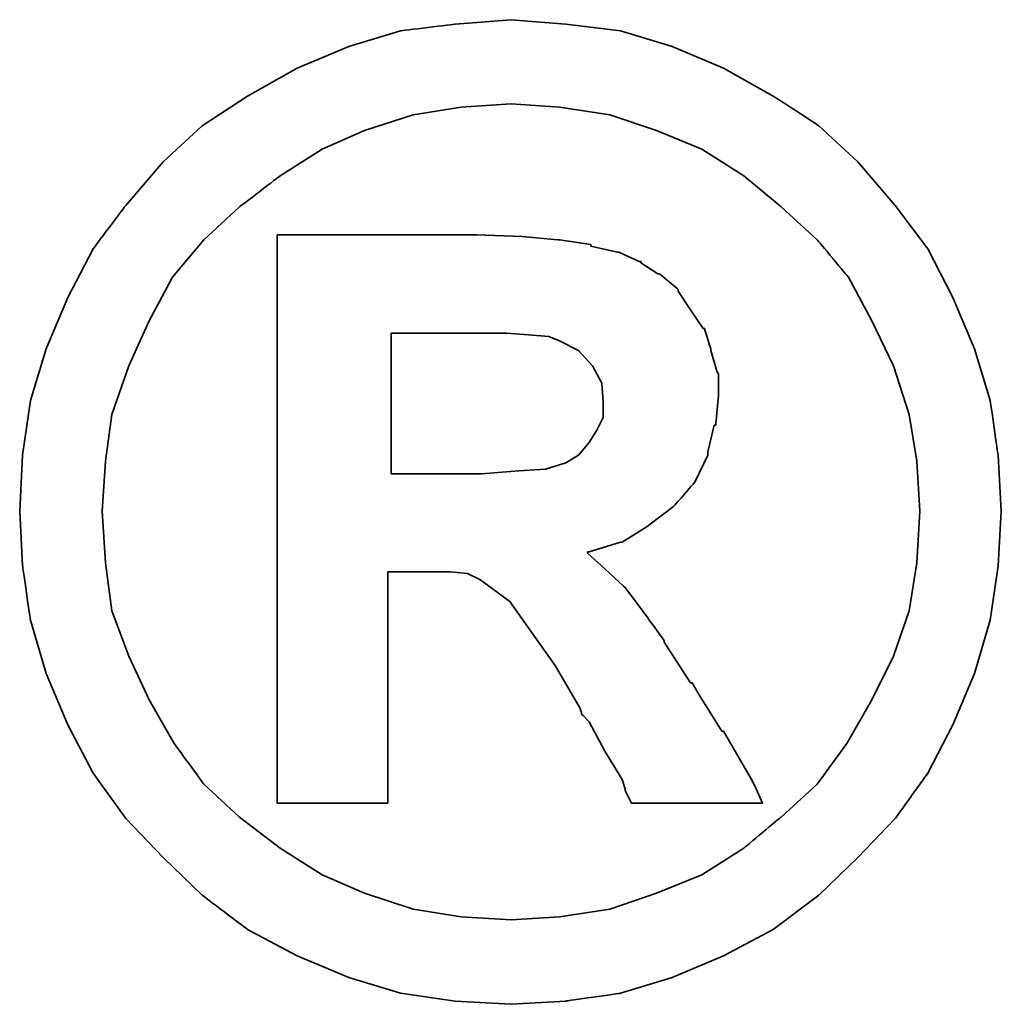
# Model space of a CAD drawing. Header units: millimetres. Extents: x -227 to 3135, y -1502 to 860.
# Tile 533 of 582: x 1251.8 to 1253.28, y -454.04 to -452.56. Entities that reach past the tile are written whole.
import ezdxf

# ---------------------------------------------------------------- set-up
doc = ezdxf.new("R2010")
doc.units = ezdxf.units.MM
doc.layers.add('DIM', color=4, linetype='CONTINUOUS')
doc.layers.add('layer 1', color=7, linetype='CONTINUOUS')

# ---------------------------------------------------------------- blocks, each defined once
blk = doc.blocks.new('TBI MOTION logo(完整正式版)')
at = {"layer": 'layer 1', "color": 22, "lineweight": 35}
for points, knots in [([(81.20634, 4.98624), (81.20634, 4.98624), (81.18649, 5.32862), (81.18649, 5.32862), (81.18649, 5.32862), (81.18649, 5.32862), (81.13886, 5.66206), (81.13886, 5.66206), (81.13886, 5.66206), (81.13886, 5.66206), (81.04359, 5.97764), (81.04359, 5.97764), (81.04359, 5.97764), (81.04359, 5.97764), (80.91061, 6.29124), (80.91061, 6.29124), (80.91061, 6.29124), (80.91061, 6.29124), (80.75778, 6.58697), (80.75778, 6.58697), (80.75778, 6.58697), (80.75778, 6.58697), (80.5593, 6.85294), (80.5593, 6.85294), (80.5593, 6.85294), (80.5593, 6.85294), (80.33105, 7.1189), (80.33105, 7.1189), (80.33105, 7.1189), (80.33105, 7.1189), (80.09287, 7.33921), (80.09287, 7.33921), (80.09287, 7.33921), (80.09287, 7.33921), (79.815, 7.51982), (79.815, 7.51982), (79.815, 7.51982), (79.815, 7.51982), (79.51133, 7.69051), (79.51133, 7.69051), (79.51133, 7.69051), (79.51133, 7.69051), (79.19773, 7.8235), (79.19773, 7.8235), (79.19773, 7.8235), (79.19773, 7.8235), (78.88215, 7.91877), (78.88215, 7.91877), (78.88215, 7.91877), (78.88215, 7.91877), (78.54871, 7.95846), (78.54871, 7.95846), (78.54871, 7.95846), (78.54871, 7.95846), (78.21526, 7.98625), (78.21526, 7.98625), (78.21526, 7.98625), (78.21526, 7.98625), (77.87388, 7.95846), (77.87388, 7.95846), (77.87388, 7.95846), (77.87388, 7.95846), (77.54044, 7.91877), (77.54044, 7.91877), (77.54044, 7.91877), (77.54044, 7.91877), (77.22485, 7.8235), (77.22485, 7.8235), (77.22485, 7.8235), (77.22485, 7.8235), (76.91027, 7.69051), (76.91027, 7.69051), (76.91027, 7.69051), (76.91027, 7.69051), (76.6056, 7.51982), (76.6056, 7.51982), (76.6056, 7.51982), (76.6056, 7.51982), (76.32972, 7.33921), (76.32972, 7.33921), (76.32972, 7.33921), (76.32972, 7.33921), (76.09154, 7.1189), (76.09154, 7.1189), (76.09154, 7.1189), (76.09154, 7.1189), (75.86329, 6.85294), (75.86329, 6.85294), (75.86329, 6.85294), (75.86329, 6.85294), (75.66382, 6.58697), (75.66382, 6.58697), (75.66382, 6.58697), (75.66382, 6.58697), (75.51099, 6.29124), (75.51099, 6.29124), (75.51099, 6.29124), (75.51099, 6.29124), (75.37702, 5.97764), (75.37702, 5.97764), (75.37702, 5.97764), (75.37702, 5.97764), (75.28175, 5.66206), (75.28175, 5.66206), (75.28175, 5.66206), (75.28175, 5.66206), (75.23411, 5.32862), (75.23411, 5.32862), (75.23411, 5.32862), (75.23411, 5.32862), (75.21625, 4.98624), (75.21625, 4.98624), (75.21625, 4.98624), (75.21625, 4.98624), (75.23411, 4.6528), (75.23411, 4.6528), (75.23411, 4.6528), (75.23411, 4.6528), (75.28175, 4.32035), (75.28175, 4.32035), (75.28175, 4.32035), (75.28175, 4.32035), (75.37702, 3.99583), (75.37702, 3.99583), (75.37702, 3.99583), (75.37702, 3.99583), (75.51099, 3.68224), (75.51099, 3.68224), (75.51099, 3.68224), (75.51099, 3.68224), (75.66382, 3.38749), (75.66382, 3.38749), (75.66382, 3.38749), (75.66382, 3.38749), (75.86329, 3.10963), (75.86329, 3.10963), (75.86329, 3.10963), (75.86329, 3.10963), (76.09154, 2.87145), (76.09154, 2.87145), (76.09154, 2.87145), (76.09154, 2.87145), (76.32972, 2.6432), (76.32972, 2.6432), (76.32972, 2.6432), (76.32972, 2.6432), (76.6056, 2.43381), (76.6056, 2.43381), (76.6056, 2.43381), (76.6056, 2.43381), (76.91027, 2.27205), (76.91027, 2.27205), (76.91027, 2.27205), (76.91027, 2.27205), (77.22485, 2.13906), (77.22485, 2.13906), (77.22485, 2.13906), (77.22485, 2.13906), (77.54044, 2.0438), (77.54044, 2.0438), (77.54044, 2.0438), (77.54044, 2.0438), (77.87388, 1.99616), (77.87388, 1.99616), (77.87388, 1.99616), (77.87388, 1.99616), (78.21526, 1.97631), (78.21526, 1.97631), (78.21526, 1.97631), (78.21526, 1.97631), (78.54871, 1.99616), (78.54871, 1.99616), (78.54871, 1.99616), (78.54871, 1.99616), (78.88215, 2.0438), (78.88215, 2.0438), (78.88215, 2.0438), (78.88215, 2.0438), (79.19773, 2.13906), (79.19773, 2.13906), (79.19773, 2.13906), (79.19773, 2.13906), (79.51133, 2.27205), (79.51133, 2.27205), (79.51133, 2.27205), (79.51133, 2.27205), (79.815, 2.43381), (79.815, 2.43381), (79.815, 2.43381), (79.815, 2.43381), (80.09287, 2.6432), (80.09287, 2.6432), (80.09287, 2.6432), (80.09287, 2.6432), (80.33105, 2.87145), (80.33105, 2.87145), (80.33105, 2.87145), (80.33105, 2.87145), (80.5593, 3.10963), (80.5593, 3.10963), (80.5593, 3.10963), (80.5593, 3.10963), (80.75778, 3.38749), (80.75778, 3.38749), (80.75778, 3.38749), (80.75778, 3.38749), (80.91061, 3.68224), (80.91061, 3.68224), (80.91061, 3.68224), (80.91061, 3.68224), (81.04359, 3.99583), (81.04359, 3.99583), (81.04359, 3.99583), (81.04359, 3.99583), (81.13886, 4.32035), (81.13886, 4.32035), (81.13886, 4.32035), (81.13886, 4.32035), (81.18649, 4.6528), (81.18649, 4.6528), (81.18649, 4.6528), (81.18649, 4.6528), (81.20634, 4.98624), (81.20634, 4.98624)], [0, 0, 0, 0, 0.0178571, 0.0178571, 0.0178571, 0.0178572, 0.0357143, 0.0357143, 0.0357143, 0.0357143, 0.0535714, 0.0535714, 0.0535714, 0.0535714, 0.0714286, 0.0714286, 0.0714286, 0.0714286, 0.0892857, 0.0892857, 0.0892857, 0.0892857, 0.1071429, 0.1071429, 0.1071429, 0.1071429, 0.125, 0.125, 0.125, 0.125, 0.1428571, 0.1428571, 0.1428571, 0.1428572, 0.1607143, 0.1607143, 0.1607143, 0.1607143, 0.1785714, 0.1785714, 0.1785714, 0.1785714, 0.1964286, 0.1964286, 0.1964286, 0.1964286, 0.2142857, 0.2142857, 0.2142857, 0.2142857, 0.2321429, 0.2321429, 0.2321429, 0.2321429, 0.25, 0.25, 0.25, 0.25, 0.2678571, 0.2678571, 0.2678571, 0.2678572, 0.2857143, 0.2857143, 0.2857143, 0.2857143, 0.3035714, 0.3035714, 0.3035714, 0.3035714, 0.3214286, 0.3214286, 0.3214286, 0.3214286, 0.3392857, 0.3392857, 0.3392857, 0.3392857, 0.3571429, 0.3571429, 0.3571429, 0.3571429, 0.375, 0.375, 0.375, 0.375, 0.3928571, 0.3928571, 0.3928571, 0.3928572, 0.4107143, 0.4107143, 0.4107143, 0.4107143, 0.4285714, 0.4285714, 0.4285714, 0.4285714, 0.4464286, 0.4464286, 0.4464286, 0.4464286, 0.4642857, 0.4642857, 0.4642857, 0.4642857, 0.4821429, 0.4821429, 0.4821429, 0.4821429, 0.5, 0.5, 0.5, 0.5, 0.5178571, 0.5178571, 0.5178571, 0.5178572, 0.5357143, 0.5357143, 0.5357143, 0.5357143, 0.5535714, 0.5535714, 0.5535714, 0.5535714, 0.5714286, 0.5714286, 0.5714286, 0.5714286, 0.5892857, 0.5892857, 0.5892857, 0.5892857, 0.6071429, 0.6071429, 0.6071429, 0.6071429, 0.625, 0.625, 0.625, 0.625, 0.6428571, 0.6428571, 0.6428571, 0.6428572, 0.6607143, 0.6607143, 0.6607143, 0.6607143, 0.6785714, 0.6785714, 0.6785714, 0.6785714, 0.6964286, 0.6964286, 0.6964286, 0.6964286, 0.7142857, 0.7142857, 0.7142857, 0.7142857, 0.7321429, 0.7321429, 0.7321429, 0.7321429, 0.75, 0.75, 0.75, 0.75, 0.7678571, 0.7678571, 0.7678571, 0.7678572, 0.7857143, 0.7857143, 0.7857143, 0.7857143, 0.8035714, 0.8035714, 0.8035714, 0.8035714, 0.8214286, 0.8214286, 0.8214286, 0.8214286, 0.8392857, 0.8392857, 0.8392857, 0.8392857, 0.8571429, 0.8571429, 0.8571429, 0.8571429, 0.875, 0.875, 0.875, 0.875, 0.8928571, 0.8928571, 0.8928571, 0.8928572, 0.9107143, 0.9107143, 0.9107143, 0.9107143, 0.9285714, 0.9285714, 0.9285714, 0.9285714, 0.9464286, 0.9464286, 0.9464286, 0.9464286, 0.9642857, 0.9642857, 0.9642857, 0.9642857, 0.9821429, 0.9821429, 0.9821429, 0.9821429, 1, 1, 1, 1]), ([(80.71014, 4.98624), (80.71014, 4.98624), (80.69129, 5.29091), (80.69129, 5.29091), (80.69129, 5.29091), (80.69129, 5.29091), (80.64464, 5.57672), (80.64464, 5.57672), (80.64464, 5.57672), (80.64464, 5.57672), (80.54937, 5.87245), (80.54937, 5.87245), (80.54937, 5.87245), (80.54937, 5.87245), (80.41639, 6.14833), (80.41639, 6.14833), (80.41639, 6.14833), (80.41639, 6.14833), (80.27349, 6.41429), (80.27349, 6.41429), (80.27349, 6.41429), (80.27349, 6.41429), (80.08295, 6.64255), (80.08295, 6.64255), (80.08295, 6.64255), (80.08295, 6.64255), (79.86264, 6.84301), (79.86264, 6.84301), (79.86264, 6.84301), (79.86264, 6.84301), (79.63439, 7.03355), (79.63439, 7.03355), (79.63439, 7.03355), (79.63439, 7.03355), (79.37835, 7.1963), (79.37835, 7.1963), (79.37835, 7.1963), (79.37835, 7.1963), (79.10246, 7.30944), (79.10246, 7.30944), (79.10246, 7.30944), (79.10246, 7.30944), (78.81665, 7.40471), (78.81665, 7.40471), (78.81665, 7.40471), (78.81665, 7.40471), (78.511, 7.45234), (78.511, 7.45234), (78.511, 7.45234), (78.511, 7.45234), (78.21526, 7.47219), (78.21526, 7.47219), (78.21526, 7.47219), (78.21526, 7.47219), (77.9106, 7.45234), (77.9106, 7.45234), (77.9106, 7.45234), (77.9106, 7.45234), (77.61685, 7.40471), (77.61685, 7.40471), (77.61685, 7.40471), (77.61685, 7.40471), (77.32012, 7.30944), (77.32012, 7.30944), (77.32012, 7.30944), (77.32012, 7.30944), (77.06309, 7.1963), (77.06309, 7.1963), (77.06309, 7.1963), (77.06309, 7.1963), (76.80606, 7.03355), (76.80606, 7.03355), (76.80606, 7.03355), (76.80606, 7.03355), (76.55797, 6.84301), (76.55797, 6.84301), (76.55797, 6.84301), (76.55797, 6.84301), (76.34063, 6.64255), (76.34063, 6.64255), (76.34063, 6.64255), (76.34063, 6.64255), (76.1491, 6.41429), (76.1491, 6.41429), (76.1491, 6.41429), (76.1491, 6.41429), (76.0062, 6.14833), (76.0062, 6.14833), (76.0062, 6.14833), (76.0062, 6.14833), (75.88314, 5.87245), (75.88314, 5.87245), (75.88314, 5.87245), (75.88314, 5.87245), (75.77794, 5.57672), (75.77794, 5.57672), (75.77794, 5.57672), (75.77794, 5.57672), (75.73924, 5.29091), (75.73924, 5.29091), (75.73924, 5.29091), (75.73924, 5.29091), (75.72039, 4.98624), (75.72039, 4.98624), (75.72039, 4.98624), (75.72039, 4.98624), (75.73924, 4.67165), (75.73924, 4.67165), (75.73924, 4.67165), (75.73924, 4.67165), (75.77794, 4.37791), (75.77794, 4.37791), (75.77794, 4.37791), (75.77794, 4.37791), (75.88314, 4.10102), (75.88314, 4.10102), (75.88314, 4.10102), (75.88314, 4.10102), (76.0062, 3.83407), (76.0062, 3.83407), (76.0062, 3.83407), (76.0062, 3.83407), (76.15902, 3.56811), (76.15902, 3.56811), (76.15902, 3.56811), (76.15902, 3.56811), (76.34063, 3.32001), (76.34063, 3.32001), (76.34063, 3.32001), (76.34063, 3.32001), (76.55797, 3.11955), (76.55797, 3.11955), (76.55797, 3.11955), (76.55797, 3.11955), (76.80606, 2.92901), (76.80606, 2.92901), (76.80606, 2.92901), (76.80606, 2.92901), (77.06309, 2.76725), (77.06309, 2.76725), (77.06309, 2.76725), (77.06309, 2.76725), (77.32012, 2.65412), (77.32012, 2.65412), (77.32012, 2.65412), (77.32012, 2.65412), (77.61685, 2.55786), (77.61685, 2.55786), (77.61685, 2.55786), (77.61685, 2.55786), (77.9106, 2.51022), (77.9106, 2.51022), (77.9106, 2.51022), (77.9106, 2.51022), (78.21526, 2.49137), (78.21526, 2.49137), (78.21526, 2.49137), (78.21526, 2.49137), (78.511, 2.51022), (78.511, 2.51022), (78.511, 2.51022), (78.511, 2.51022), (78.81665, 2.55786), (78.81665, 2.55786), (78.81665, 2.55786), (78.81665, 2.55786), (79.10246, 2.65412), (79.10246, 2.65412), (79.10246, 2.65412), (79.10246, 2.65412), (79.37835, 2.76725), (79.37835, 2.76725), (79.37835, 2.76725), (79.37835, 2.76725), (79.63439, 2.92901), (79.63439, 2.92901), (79.63439, 2.92901), (79.63439, 2.92901), (79.86264, 3.11955), (79.86264, 3.11955), (79.86264, 3.11955), (79.86264, 3.11955), (80.08295, 3.32001), (80.08295, 3.32001), (80.08295, 3.32001), (80.08295, 3.32001), (80.26356, 3.56811), (80.26356, 3.56811), (80.26356, 3.56811), (80.26356, 3.56811), (80.41639, 3.83407), (80.41639, 3.83407), (80.41639, 3.83407), (80.41639, 3.83407), (80.54937, 4.10102), (80.54937, 4.10102), (80.54937, 4.10102), (80.54937, 4.10102), (80.64464, 4.37791), (80.64464, 4.37791), (80.64464, 4.37791), (80.64464, 4.37791), (80.69129, 4.67165), (80.69129, 4.67165), (80.69129, 4.67165), (80.69129, 4.67165), (80.71014, 4.98624), (80.71014, 4.98624)], [0, 0, 0, 0, 0.0192308, 0.0192308, 0.0192308, 0.0192308, 0.0384615, 0.0384615, 0.0384615, 0.0384615, 0.0576923, 0.0576923, 0.0576923, 0.0576923, 0.0769231, 0.0769231, 0.0769231, 0.0769231, 0.0961538, 0.0961538, 0.0961538, 0.0961539, 0.1153846, 0.1153846, 0.1153846, 0.1153846, 0.1346154, 0.1346154, 0.1346154, 0.1346154, 0.1538462, 0.1538462, 0.1538462, 0.1538462, 0.1730769, 0.1730769, 0.1730769, 0.1730769, 0.1923077, 0.1923077, 0.1923077, 0.1923077, 0.2115385, 0.2115385, 0.2115385, 0.2115385, 0.2307692, 0.2307692, 0.2307692, 0.2307692, 0.25, 0.25, 0.25, 0.25, 0.2692308, 0.2692308, 0.2692308, 0.2692308, 0.2884615, 0.2884615, 0.2884615, 0.2884615, 0.3076923, 0.3076923, 0.3076923, 0.3076923, 0.3269231, 0.3269231, 0.3269231, 0.3269231, 0.3461538, 0.3461538, 0.3461538, 0.3461539, 0.3653846, 0.3653846, 0.3653846, 0.3653846, 0.3846154, 0.3846154, 0.3846154, 0.3846154, 0.4038462, 0.4038462, 0.4038462, 0.4038462, 0.4230769, 0.4230769, 0.4230769, 0.4230769, 0.4423077, 0.4423077, 0.4423077, 0.4423077, 0.4615385, 0.4615385, 0.4615385, 0.4615385, 0.4807692, 0.4807692, 0.4807692, 0.4807692, 0.5, 0.5, 0.5, 0.5, 0.5192308, 0.5192308, 0.5192308, 0.5192308, 0.5384615, 0.5384615, 0.5384615, 0.5384615, 0.5576923, 0.5576923, 0.5576923, 0.5576923, 0.5769231, 0.5769231, 0.5769231, 0.5769231, 0.5961538, 0.5961538, 0.5961538, 0.5961539, 0.6153846, 0.6153846, 0.6153846, 0.6153846, 0.6346154, 0.6346154, 0.6346154, 0.6346154, 0.6538462, 0.6538462, 0.6538462, 0.6538462, 0.6730769, 0.6730769, 0.6730769, 0.6730769, 0.6923077, 0.6923077, 0.6923077, 0.6923077, 0.7115385, 0.7115385, 0.7115385, 0.7115385, 0.7307692, 0.7307692, 0.7307692, 0.7307692, 0.75, 0.75, 0.75, 0.75, 0.7692308, 0.7692308, 0.7692308, 0.7692308, 0.7884615, 0.7884615, 0.7884615, 0.7884615, 0.8076923, 0.8076923, 0.8076923, 0.8076923, 0.8269231, 0.8269231, 0.8269231, 0.8269231, 0.8461538, 0.8461538, 0.8461538, 0.8461539, 0.8653846, 0.8653846, 0.8653846, 0.8653846, 0.8846154, 0.8846154, 0.8846154, 0.8846154, 0.9038462, 0.9038462, 0.9038462, 0.9038462, 0.9230769, 0.9230769, 0.9230769, 0.9230769, 0.9423077, 0.9423077, 0.9423077, 0.9423077, 0.9615385, 0.9615385, 0.9615385, 0.9615385, 0.9807692, 0.9807692, 0.9807692, 0.9807692, 1, 1, 1, 1]), ([(76.78721, 3.2823), (76.78721, 3.2823), (76.78721, 3.32001), (76.78721, 3.32001), (76.78721, 3.32001), (76.78721, 3.32001), (76.78721, 3.42422), (76.78721, 3.42422), (76.78721, 3.42422), (76.78721, 3.42422), (76.78721, 3.59689), (76.78721, 3.59689), (76.78721, 3.59689), (76.78721, 3.59689), (76.78721, 3.80529), (76.78721, 3.80529), (76.78721, 3.80529), (76.78721, 3.80529), (76.78721, 4.0524), (76.78721, 4.0524), (76.78721, 4.0524), (76.78721, 4.0524), (76.78721, 4.32035), (76.78721, 4.32035), (76.78721, 4.32035), (76.78721, 4.32035), (76.78721, 4.92868), (76.78721, 4.92868), (76.78721, 4.92868), (76.78721, 4.92868), (76.78721, 5.53801), (76.78721, 5.53801), (76.78721, 5.53801), (76.78721, 5.53801), (76.78721, 5.82482), (76.78721, 5.82482), (76.78721, 5.82482), (76.78721, 5.82482), (76.78721, 6.07291), (76.78721, 6.07291), (76.78721, 6.07291), (76.78721, 6.07291), (76.78721, 6.30017), (76.78721, 6.30017), (76.78721, 6.30017), (76.78721, 6.30017), (76.78721, 6.45399), (76.78721, 6.45399), (76.78721, 6.45399), (76.78721, 6.45399), (76.78721, 6.5572), (76.78721, 6.5572), (76.78721, 6.5572), (76.78721, 6.5572), (76.78721, 6.59689), (76.78721, 6.59689), (76.78721, 6.59689), (76.78721, 6.59689), (76.78721, 6.67232), (76.78721, 6.67232), (76.78721, 6.67232), (76.78721, 6.67232), (76.8537, 6.67232), (76.8537, 6.67232), (76.8537, 6.67232), (76.8537, 6.67232), (76.87355, 6.67232), (76.87355, 6.67232), (76.87355, 6.67232), (76.87355, 6.67232), (76.91027, 6.67232), (76.91027, 6.67232), (76.91027, 6.67232), (76.91027, 6.67232), (77.04424, 6.67232), (77.04424, 6.67232), (77.04424, 6.67232), (77.04424, 6.67232), (77.22485, 6.67232), (77.22485, 6.67232), (77.22485, 6.67232), (77.22485, 6.67232), (77.43524, 6.67232), (77.43524, 6.67232), (77.43524, 6.67232), (77.43524, 6.67232), (77.65357, 6.67232), (77.65357, 6.67232), (77.65357, 6.67232), (77.65357, 6.67232), (77.82625, 6.67232), (77.82625, 6.67232), (77.82625, 6.67232), (77.82625, 6.67232), (77.94037, 6.67232), (77.94037, 6.67232), (77.94037, 6.67232), (77.94037, 6.67232), (77.97709, 6.67232), (77.97709, 6.67232), (77.97709, 6.67232), (77.97709, 6.67232), (77.99694, 6.67232), (77.99694, 6.67232), (77.99694, 6.67232), (77.99694, 6.67232), (78.00686, 6.67232), (78.00686, 6.67232), (78.00686, 6.67232), (78.00686, 6.67232), (78.28275, 6.6624), (78.28275, 6.6624), (78.28275, 6.6624), (78.28275, 6.6624), (78.50107, 6.64255), (78.50107, 6.64255), (78.50107, 6.64255), (78.50107, 6.64255), (78.511, 6.64255), (78.511, 6.64255), (78.511, 6.64255), (78.511, 6.64255), (78.70154, 6.61476), (78.70154, 6.61476), (78.70154, 6.61476), (78.70154, 6.61476), (78.70154, 6.60483), (78.70154, 6.60483), (78.70154, 6.60483), (78.70154, 6.60483), (78.86429, 6.56713), (78.86429, 6.56713), (78.86429, 6.56713), (78.86429, 6.56713), (78.87223, 6.56713), (78.87223, 6.56713), (78.87223, 6.56713), (78.87223, 6.56713), (78.99727, 6.51056), (78.99727, 6.51056), (78.99727, 6.51056), (78.99727, 6.51056), (79.00719, 6.51056), (79.00719, 6.51056), (79.00719, 6.51056), (79.00719, 6.51056), (79.00719, 6.50162), (79.00719, 6.50162), (79.00719, 6.50162), (79.00719, 6.50162), (79.1104, 6.43415), (79.1104, 6.43415), (79.1104, 6.43415), (79.1104, 6.43415), (79.12132, 6.43415), (79.12132, 6.43415), (79.12132, 6.43415), (79.12132, 6.43415), (79.22552, 6.34781), (79.22552, 6.34781), (79.22552, 6.34781), (79.22552, 6.34781), (79.23544, 6.33888), (79.23544, 6.33888), (79.23544, 6.33888), (79.23544, 6.33888), (79.23544, 6.32895), (79.23544, 6.32895), (79.23544, 6.32895), (79.23544, 6.32895), (79.31087, 6.21483), (79.31087, 6.21483), (79.31087, 6.21483), (79.31087, 6.21483), (79.38629, 6.1007), (79.38629, 6.1007), (79.38629, 6.1007), (79.38629, 6.1007), (79.3972, 6.1007), (79.3972, 6.1007), (79.3972, 6.1007), (79.3972, 6.1007), (79.3972, 6.09078), (79.3972, 6.09078), (79.3972, 6.09078), (79.3972, 6.09078), (79.43392, 5.97764), (79.43392, 5.97764), (79.43392, 5.97764), (79.43392, 5.97764), (79.43392, 5.96772), (79.43392, 5.96772), (79.43392, 5.96772), (79.43392, 5.96772), (79.47362, 5.83474), (79.47362, 5.83474), (79.47362, 5.83474), (79.47362, 5.83474), (79.48156, 5.82482), (79.48156, 5.82482), (79.48156, 5.82482), (79.48156, 5.82482), (79.48156, 5.69977), (79.48156, 5.69977), (79.48156, 5.69977), (79.48156, 5.69977), (79.48156, 5.69183), (79.48156, 5.69183), (79.48156, 5.69183), (79.48156, 5.69183), (79.4637, 5.51915), (79.4637, 5.51915), (79.4637, 5.51915), (79.4637, 5.51915), (79.4637, 5.51122), (79.4637, 5.51122), (79.4637, 5.51122), (79.4637, 5.51122), (79.45377, 5.51122), (79.45377, 5.51122), (79.45377, 5.51122), (79.45377, 5.51122), (79.41507, 5.34847), (79.41507, 5.34847), (79.41507, 5.34847), (79.41507, 5.34847), (79.41507, 5.33854), (79.41507, 5.33854), (79.41507, 5.33854), (79.41507, 5.33854), (79.41507, 5.32862), (79.41507, 5.32862), (79.41507, 5.32862), (79.41507, 5.32862), (79.33865, 5.16785), (79.33865, 5.16785), (79.33865, 5.16785), (79.33865, 5.16785), (79.33071, 5.15693), (79.33071, 5.15693), (79.33071, 5.15693), (79.33071, 5.15693), (79.2156, 5.02495), (79.2156, 5.02495), (79.2156, 5.02495), (79.2156, 5.02495), (79.20567, 5.01502), (79.20567, 5.01502), (79.20567, 5.01502), (79.20567, 5.01502), (79.05483, 4.89991), (79.05483, 4.89991), (79.05483, 4.89991), (79.05483, 4.89991), (79.04491, 4.89197), (79.04491, 4.89197), (79.04491, 4.89197), (79.04491, 4.89197), (78.89208, 4.7967), (78.89208, 4.7967), (78.89208, 4.7967), (78.89208, 4.7967), (78.88215, 4.7967), (78.88215, 4.7967), (78.88215, 4.7967), (78.88215, 4.7967), (78.69161, 4.73913), (78.69161, 4.73913), (78.69161, 4.73913), (78.69161, 4.73913), (78.68169, 4.73913), (78.68169, 4.73913), (78.68169, 4.73913), (78.68169, 4.73913), (78.68169, 4.72921), (78.68169, 4.72921), (78.68169, 4.72921), (78.68169, 4.72921), (78.78688, 4.63394), (78.78688, 4.63394), (78.78688, 4.63394), (78.78688, 4.63394), (78.902, 4.52875), (78.902, 4.52875), (78.902, 4.52875), (78.902, 4.52875), (78.91093, 4.52081), (78.91093, 4.52081), (78.91093, 4.52081), (78.91093, 4.52081), (79.02506, 4.36798), (79.02506, 4.36798), (79.02506, 4.36798), (79.02506, 4.36798), (79.1501, 4.1953), (79.1501, 4.1953), (79.1501, 4.1953), (79.1501, 4.1953), (79.1501, 4.18736), (79.1501, 4.18736), (79.1501, 4.18736), (79.1501, 4.18736), (79.29201, 3.96705), (79.29201, 3.96705), (79.29201, 3.96705), (79.29201, 3.96705), (79.31087, 3.93828), (79.31087, 3.93828), (79.31087, 3.93828), (79.31087, 3.93828), (79.32079, 3.93828), (79.32079, 3.93828), (79.32079, 3.93828), (79.32079, 3.93828), (79.3585, 3.87178), (79.3585, 3.87178), (79.3585, 3.87178), (79.3585, 3.87178), (79.50141, 3.64353), (79.50141, 3.64353), (79.50141, 3.64353), (79.50141, 3.64353), (79.51133, 3.64353), (79.51133, 3.64353), (79.51133, 3.64353), (79.51133, 3.64353), (79.64431, 3.41528), (79.64431, 3.41528), (79.64431, 3.41528), (79.64431, 3.41528), (79.68202, 3.3478), (79.68202, 3.3478), (79.68202, 3.3478), (79.68202, 3.3478), (79.70187, 3.31009), (79.70187, 3.31009), (79.70187, 3.31009), (79.70187, 3.31009), (79.7495, 3.2049), (79.7495, 3.2049), (79.7495, 3.2049), (79.7495, 3.2049), (79.64431, 3.2049), (79.64431, 3.2049), (79.64431, 3.2049), (79.64431, 3.2049), (79.62546, 3.2049), (79.62546, 3.2049), (79.62546, 3.2049), (79.62546, 3.2049), (79.53912, 3.2049), (79.53912, 3.2049), (79.53912, 3.2049), (79.53912, 3.2049), (79.31087, 3.2049), (79.31087, 3.2049), (79.31087, 3.2049), (79.31087, 3.2049), (79.08262, 3.2049), (79.08262, 3.2049), (79.08262, 3.2049), (79.08262, 3.2049), (79.00719, 3.2049), (79.00719, 3.2049), (79.00719, 3.2049), (79.00719, 3.2049), (78.98735, 3.2049), (78.98735, 3.2049), (78.98735, 3.2049), (78.98735, 3.2049), (78.94964, 3.2049), (78.94964, 3.2049), (78.94964, 3.2049), (78.94964, 3.2049), (78.92979, 3.24459), (78.92979, 3.24459), (78.92979, 3.24459), (78.92979, 3.24459), (78.91093, 3.2823), (78.91093, 3.2823), (78.91093, 3.2823), (78.91093, 3.2823), (78.91093, 3.29223), (78.91093, 3.29223), (78.91093, 3.29223), (78.91093, 3.29223), (78.89208, 3.3478), (78.89208, 3.3478), (78.89208, 3.3478), (78.89208, 3.3478), (78.78688, 3.52048), (78.78688, 3.52048), (78.78688, 3.52048), (78.78688, 3.52048), (78.69161, 3.7001), (78.69161, 3.7001), (78.69161, 3.7001), (78.69161, 3.7001), (78.6539, 3.7388), (78.6539, 3.7388), (78.6539, 3.7388), (78.6539, 3.7388), (78.64398, 3.74873), (78.64398, 3.74873), (78.64398, 3.74873), (78.64398, 3.74873), (78.64398, 3.75766), (78.64398, 3.75766), (78.64398, 3.75766), (78.64398, 3.75766), (78.63405, 3.78644), (78.63405, 3.78644), (78.63405, 3.78644), (78.63405, 3.78644), (78.48321, 4.04347), (78.48321, 4.04347), (78.48321, 4.04347), (78.48321, 4.04347), (78.33038, 4.2618), (78.33038, 4.2618), (78.33038, 4.2618), (78.33038, 4.2618), (78.20732, 4.43447), (78.20732, 4.43447), (78.20732, 4.43447), (78.20732, 4.43447), (78.09221, 4.52081), (78.09221, 4.52081), (78.09221, 4.52081), (78.09221, 4.52081), (78.02472, 4.56845), (78.02472, 4.56845), (78.02472, 4.56845), (78.02472, 4.56845), (77.9493, 4.60616), (77.9493, 4.60616), (77.9493, 4.60616), (77.9493, 4.60616), (77.8451, 4.61608), (77.8451, 4.61608), (77.8451, 4.61608), (77.8451, 4.61608), (77.71113, 4.61608), (77.71113, 4.61608), (77.71113, 4.61608), (77.71113, 4.61608), (77.69128, 4.61608), (77.69128, 4.61608), (77.69128, 4.61608), (77.69128, 4.61608), (77.67342, 4.61608), (77.67342, 4.61608), (77.67342, 4.61608), (77.67342, 4.61608), (77.5583, 4.61608), (77.5583, 4.61608), (77.5583, 4.61608), (77.5583, 4.61608), (77.46303, 4.61608), (77.46303, 4.61608), (77.46303, 4.61608), (77.46303, 4.61608), (77.46303, 4.54761), (77.46303, 4.54761), (77.46303, 4.54761), (77.46303, 4.54761), (77.46303, 4.47318), (77.46303, 4.47318), (77.46303, 4.47318), (77.46303, 4.47318), (77.46303, 4.24294), (77.46303, 4.24294), (77.46303, 4.24294), (77.46303, 4.24294), (77.46303, 3.99583), (77.46303, 3.99583), (77.46303, 3.99583), (77.46303, 3.99583), (77.46303, 3.72888), (77.46303, 3.72888), (77.46303, 3.72888), (77.46303, 3.72888), (77.46303, 3.51055), (77.46303, 3.51055), (77.46303, 3.51055), (77.46303, 3.51055), (77.46303, 3.42422), (77.46303, 3.42422), (77.46303, 3.42422), (77.46303, 3.42422), (77.46303, 3.35773), (77.46303, 3.35773), (77.46303, 3.35773), (77.46303, 3.35773), (77.46303, 3.30017), (77.46303, 3.30017), (77.46303, 3.30017), (77.46303, 3.30017), (77.46303, 3.2823), (77.46303, 3.2823), (77.46303, 3.2823), (77.46303, 3.2823), (77.46303, 3.2049), (77.46303, 3.2049), (77.46303, 3.2049), (77.46303, 3.2049), (77.39753, 3.2049), (77.39753, 3.2049), (77.39753, 3.2049), (77.39753, 3.2049), (77.37768, 3.2049), (77.37768, 3.2049), (77.37768, 3.2049), (77.37768, 3.2049), (77.32012, 3.2049), (77.32012, 3.2049), (77.32012, 3.2049), (77.32012, 3.2049), (77.12165, 3.2049), (77.12165, 3.2049), (77.12165, 3.2049), (77.12165, 3.2049), (76.94897, 3.2049), (76.94897, 3.2049), (76.94897, 3.2049), (76.94897, 3.2049), (76.8924, 3.2049), (76.8924, 3.2049), (76.8924, 3.2049), (76.8924, 3.2049), (76.8537, 3.2049), (76.8537, 3.2049), (76.8537, 3.2049), (76.8537, 3.2049), (76.78721, 3.2049), (76.78721, 3.2049), (76.78721, 3.2049), (76.78721, 3.2049), (76.78721, 3.2823), (76.78721, 3.2823)], [0, 0, 0, 0, 0.0074074, 0.0074074, 0.0074074, 0.0074074, 0.0148148, 0.0148148, 0.0148148, 0.0148148, 0.0222222, 0.0222222, 0.0222222, 0.0222222, 0.0296296, 0.0296296, 0.0296296, 0.0296296, 0.037037, 0.037037, 0.037037, 0.037037, 0.0444444, 0.0444444, 0.0444444, 0.0444445, 0.0518519, 0.0518519, 0.0518519, 0.0518519, 0.0592593, 0.0592593, 0.0592593, 0.0592593, 0.0666667, 0.0666667, 0.0666667, 0.0666667, 0.0740741, 0.0740741, 0.0740741, 0.0740741, 0.0814815, 0.0814815, 0.0814815, 0.0814815, 0.0888889, 0.0888889, 0.0888889, 0.0888889, 0.0962963, 0.0962963, 0.0962963, 0.0962963, 0.1037037, 0.1037037, 0.1037037, 0.1037037, 0.1111111, 0.1111111, 0.1111111, 0.1111111, 0.1185185, 0.1185185, 0.1185185, 0.1185185, 0.1259259, 0.1259259, 0.1259259, 0.1259259, 0.1333333, 0.1333333, 0.1333333, 0.1333333, 0.1407407, 0.1407407, 0.1407407, 0.1407408, 0.1481481, 0.1481481, 0.1481481, 0.1481482, 0.1555556, 0.1555556, 0.1555556, 0.1555556, 0.162963, 0.162963, 0.162963, 0.162963, 0.1703704, 0.1703704, 0.1703704, 0.1703704, 0.1777778, 0.1777778, 0.1777778, 0.1777778, 0.1851852, 0.1851852, 0.1851852, 0.1851852, 0.1925926, 0.1925926, 0.1925926, 0.1925926, 0.2, 0.2, 0.2, 0.2, 0.2074074, 0.2074074, 0.2074074, 0.2074074, 0.2148148, 0.2148148, 0.2148148, 0.2148148, 0.2222222, 0.2222222, 0.2222222, 0.2222222, 0.2296296, 0.2296296, 0.2296296, 0.2296296, 0.237037, 0.237037, 0.237037, 0.237037, 0.2444444, 0.2444444, 0.2444444, 0.2444445, 0.2518519, 0.2518519, 0.2518519, 0.2518519, 0.2592593, 0.2592593, 0.2592593, 0.2592593, 0.2666667, 0.2666667, 0.2666667, 0.2666667, 0.2740741, 0.2740741, 0.2740741, 0.2740741, 0.2814815, 0.2814815, 0.2814815, 0.2814815, 0.2888889, 0.2888889, 0.2888889, 0.2888889, 0.2962963, 0.2962963, 0.2962963, 0.2962963, 0.3037037, 0.3037037, 0.3037037, 0.3037037, 0.3111111, 0.3111111, 0.3111111, 0.3111111, 0.3185185, 0.3185185, 0.3185185, 0.3185185, 0.3259259, 0.3259259, 0.3259259, 0.3259259, 0.3333333, 0.3333333, 0.3333333, 0.3333333, 0.3407407, 0.3407407, 0.3407407, 0.3407408, 0.3481481, 0.3481481, 0.3481481, 0.3481482, 0.3555556, 0.3555556, 0.3555556, 0.3555556, 0.362963, 0.362963, 0.362963, 0.362963, 0.3703704, 0.3703704, 0.3703704, 0.3703704, 0.3777778, 0.3777778, 0.3777778, 0.3777778, 0.3851852, 0.3851852, 0.3851852, 0.3851852, 0.3925926, 0.3925926, 0.3925926, 0.3925926, 0.4, 0.4, 0.4, 0.4, 0.4074074, 0.4074074, 0.4074074, 0.4074074, 0.4148148, 0.4148148, 0.4148148, 0.4148148, 0.4222222, 0.4222222, 0.4222222, 0.4222222, 0.4296296, 0.4296296, 0.4296296, 0.4296296, 0.437037, 0.437037, 0.437037, 0.437037, 0.4444444, 0.4444444, 0.4444444, 0.4444445, 0.4518519, 0.4518519, 0.4518519, 0.4518519, 0.4592593, 0.4592593, 0.4592593, 0.4592593, 0.4666667, 0.4666667, 0.4666667, 0.4666667, 0.4740741, 0.4740741, 0.4740741, 0.4740741, 0.4814815, 0.4814815, 0.4814815, 0.4814815, 0.4888889, 0.4888889, 0.4888889, 0.4888889, 0.4962963, 0.4962963, 0.4962963, 0.4962963, 0.5037037, 0.5037037, 0.5037037, 0.5037037, 0.5111111, 0.5111111, 0.5111111, 0.5111111, 0.5185185, 0.5185185, 0.5185185, 0.5185185, 0.5259259, 0.5259259, 0.5259259, 0.5259259, 0.5333333, 0.5333333, 0.5333333, 0.5333333, 0.5407407, 0.5407407, 0.5407407, 0.5407408, 0.5481481, 0.5481481, 0.5481481, 0.5481482, 0.5555556, 0.5555556, 0.5555556, 0.5555556, 0.562963, 0.562963, 0.562963, 0.562963, 0.5703704, 0.5703704, 0.5703704, 0.5703704, 0.5777778, 0.5777778, 0.5777778, 0.5777778, 0.5851852, 0.5851852, 0.5851852, 0.5851852, 0.5925926, 0.5925926, 0.5925926, 0.5925926, 0.6, 0.6, 0.6, 0.6, 0.6074074, 0.6074074, 0.6074074, 0.6074074, 0.6148148, 0.6148148, 0.6148148, 0.6148148, 0.6222222, 0.6222222, 0.6222222, 0.6222222, 0.6296296, 0.6296296, 0.6296296, 0.6296296, 0.637037, 0.637037, 0.637037, 0.637037, 0.6444444, 0.6444444, 0.6444444, 0.6444445, 0.6518519, 0.6518519, 0.6518519, 0.6518519, 0.6592593, 0.6592593, 0.6592593, 0.6592593, 0.6666667, 0.6666667, 0.6666667, 0.6666667, 0.6740741, 0.6740741, 0.6740741, 0.6740741, 0.6814815, 0.6814815, 0.6814815, 0.6814815, 0.6888889, 0.6888889, 0.6888889, 0.6888889, 0.6962963, 0.6962963, 0.6962963, 0.6962963, 0.7037037, 0.7037037, 0.7037037, 0.7037037, 0.7111111, 0.7111111, 0.7111111, 0.7111111, 0.7185185, 0.7185185, 0.7185185, 0.7185185, 0.7259259, 0.7259259, 0.7259259, 0.7259259, 0.7333333, 0.7333333, 0.7333333, 0.7333333, 0.7407407, 0.7407407, 0.7407407, 0.7407408, 0.7481481, 0.7481481, 0.7481481, 0.7481482, 0.7555556, 0.7555556, 0.7555556, 0.7555556, 0.762963, 0.762963, 0.762963, 0.762963, 0.7703704, 0.7703704, 0.7703704, 0.7703704, 0.7777778, 0.7777778, 0.7777778, 0.7777778, 0.7851852, 0.7851852, 0.7851852, 0.7851852, 0.7925926, 0.7925926, 0.7925926, 0.7925926, 0.8, 0.8, 0.8, 0.8, 0.8074074, 0.8074074, 0.8074074, 0.8074074, 0.8148148, 0.8148148, 0.8148148, 0.8148148, 0.8222222, 0.8222222, 0.8222222, 0.8222222, 0.8296296, 0.8296296, 0.8296296, 0.8296296, 0.837037, 0.837037, 0.837037, 0.837037, 0.8444444, 0.8444444, 0.8444444, 0.8444445, 0.8518519, 0.8518519, 0.8518519, 0.8518519, 0.8592593, 0.8592593, 0.8592593, 0.8592593, 0.8666667, 0.8666667, 0.8666667, 0.8666667, 0.8740741, 0.8740741, 0.8740741, 0.8740741, 0.8814815, 0.8814815, 0.8814815, 0.8814815, 0.8888889, 0.8888889, 0.8888889, 0.8888889, 0.8962963, 0.8962963, 0.8962963, 0.8962963, 0.9037037, 0.9037037, 0.9037037, 0.9037037, 0.9111111, 0.9111111, 0.9111111, 0.9111111, 0.9185185, 0.9185185, 0.9185185, 0.9185185, 0.9259259, 0.9259259, 0.9259259, 0.9259259, 0.9333333, 0.9333333, 0.9333333, 0.9333333, 0.9407407, 0.9407407, 0.9407407, 0.9407408, 0.9481481, 0.9481481, 0.9481481, 0.9481482, 0.9555556, 0.9555556, 0.9555556, 0.9555556, 0.962963, 0.962963, 0.962963, 0.962963, 0.9703704, 0.9703704, 0.9703704, 0.9703704, 0.9777778, 0.9777778, 0.9777778, 0.9777778, 0.9851852, 0.9851852, 0.9851852, 0.9851852, 0.9925926, 0.9925926, 0.9925926, 0.9925926, 1, 1, 1, 1]), ([(77.48288, 6.07291), (77.48288, 6.07291), (77.48288, 5.99551), (77.48288, 5.99551), (77.48288, 5.99551), (77.48288, 5.99551), (77.48288, 5.82482), (77.48288, 5.82482), (77.48288, 5.82482), (77.48288, 5.82482), (77.48288, 5.63328), (77.48288, 5.63328), (77.48288, 5.63328), (77.48288, 5.63328), (77.48288, 5.46358), (77.48288, 5.46358), (77.48288, 5.46358), (77.48288, 5.46358), (77.48288, 5.29091), (77.48288, 5.29091), (77.48288, 5.29091), (77.48288, 5.29091), (77.48288, 5.21449), (77.48288, 5.21449), (77.48288, 5.21449), (77.48288, 5.21449), (77.50074, 5.21449), (77.50074, 5.21449), (77.50074, 5.21449), (77.50074, 5.21449), (77.71113, 5.21449), (77.71113, 5.21449), (77.71113, 5.21449), (77.71113, 5.21449), (77.94037, 5.21449), (77.94037, 5.21449), (77.94037, 5.21449), (77.94037, 5.21449), (78.01579, 5.21449), (78.01579, 5.21449), (78.01579, 5.21449), (78.01579, 5.21449), (78.03465, 5.21449), (78.03465, 5.21449), (78.03465, 5.21449), (78.03465, 5.21449), (78.2629, 5.23335), (78.2629, 5.23335), (78.2629, 5.23335), (78.2629, 5.23335), (78.42565, 5.24327), (78.42565, 5.24327), (78.42565, 5.24327), (78.42565, 5.24327), (78.54871, 5.28098), (78.54871, 5.28098), (78.54871, 5.28098), (78.54871, 5.28098), (78.62611, 5.32862), (78.62611, 5.32862), (78.62611, 5.32862), (78.62611, 5.32862), (78.69161, 5.40503), (78.69161, 5.40503), (78.69161, 5.40503), (78.69161, 5.40503), (78.73925, 5.48145), (78.73925, 5.48145), (78.73925, 5.48145), (78.73925, 5.48145), (78.77696, 5.55885), (78.77696, 5.55885), (78.77696, 5.55885), (78.77696, 5.55885), (78.77696, 5.65214), (78.77696, 5.65214), (78.77696, 5.65214), (78.77696, 5.65214), (78.76902, 5.76726), (78.76902, 5.76726), (78.76902, 5.76726), (78.76902, 5.76726), (78.71146, 5.87245), (78.71146, 5.87245), (78.71146, 5.87245), (78.71146, 5.87245), (78.62611, 5.96772), (78.62611, 5.96772), (78.62611, 5.96772), (78.62611, 5.96772), (78.511, 6.02528), (78.511, 6.02528), (78.511, 6.02528), (78.511, 6.02528), (78.44451, 6.05306), (78.44451, 6.05306), (78.44451, 6.05306), (78.44451, 6.05306), (78.32046, 6.06299), (78.32046, 6.06299), (78.32046, 6.06299), (78.32046, 6.06299), (78.18748, 6.07291), (78.18748, 6.07291), (78.18748, 6.07291), (78.18748, 6.07291), (77.99694, 6.07291), (77.99694, 6.07291), (77.99694, 6.07291), (77.99694, 6.07291), (77.97709, 6.07291), (77.97709, 6.07291), (77.97709, 6.07291), (77.97709, 6.07291), (77.90167, 6.07291), (77.90167, 6.07291), (77.90167, 6.07291), (77.90167, 6.07291), (77.69128, 6.07291), (77.69128, 6.07291), (77.69128, 6.07291), (77.69128, 6.07291), (77.50074, 6.07291), (77.50074, 6.07291), (77.50074, 6.07291), (77.50074, 6.07291), (77.48288, 6.07291), (77.48288, 6.07291)], [0, 0, 0, 0, 0.03125, 0.03125, 0.03125, 0.03125, 0.0625, 0.0625, 0.0625, 0.0625, 0.09375, 0.09375, 0.09375, 0.09375, 0.125, 0.125, 0.125, 0.125, 0.15625, 0.15625, 0.15625, 0.15625, 0.1875, 0.1875, 0.1875, 0.1875, 0.21875, 0.21875, 0.21875, 0.21875, 0.25, 0.25, 0.25, 0.25, 0.28125, 0.28125, 0.28125, 0.28125, 0.3125, 0.3125, 0.3125, 0.3125, 0.34375, 0.34375, 0.34375, 0.34375, 0.375, 0.375, 0.375, 0.375, 0.40625, 0.40625, 0.40625, 0.40625, 0.4375, 0.4375, 0.4375, 0.4375, 0.46875, 0.46875, 0.46875, 0.46875, 0.5, 0.5, 0.5, 0.5, 0.53125, 0.53125, 0.53125, 0.53125, 0.5625, 0.5625, 0.5625, 0.5625, 0.59375, 0.59375, 0.59375, 0.59375, 0.625, 0.625, 0.625, 0.625, 0.65625, 0.65625, 0.65625, 0.65625, 0.6875, 0.6875, 0.6875, 0.6875, 0.71875, 0.71875, 0.71875, 0.71875, 0.75, 0.75, 0.75, 0.75, 0.78125, 0.78125, 0.78125, 0.78125, 0.8125, 0.8125, 0.8125, 0.8125, 0.84375, 0.84375, 0.84375, 0.84375, 0.875, 0.875, 0.875, 0.875, 0.90625, 0.90625, 0.90625, 0.90625, 0.9375, 0.9375, 0.9375, 0.9375, 0.96875, 0.96875, 0.96875, 0.96875, 1, 1, 1, 1])]:
    blk.add_open_spline(points, degree=3, knots=knots, dxfattribs=at)

msp = doc.modelspace()

# ---------------------------------------------------------------- block references
at = {"layer": 'DIM', "color": 7, "xscale": 0.246592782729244, "yscale": 0.246592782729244, "zscale": 0.246592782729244}
msp.add_blockref('TBI MOTION logo(完整正式版)', (1233.252, -454.5292), dxfattribs=at)

doc.saveas('drawing.dxf')
